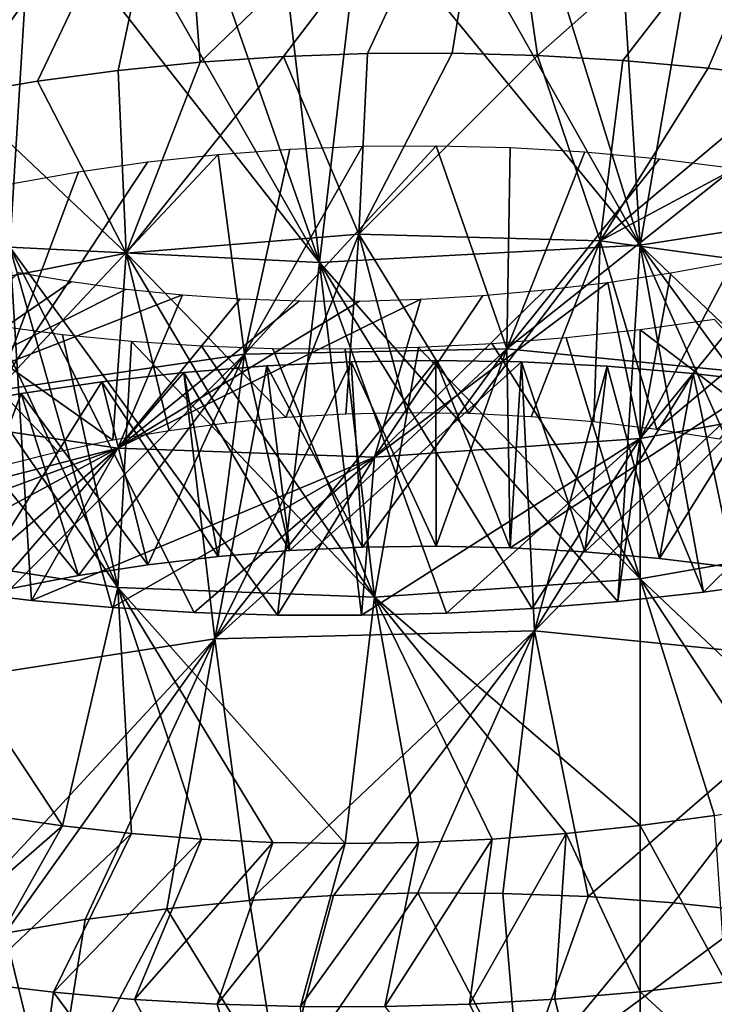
# Model space of a CAD drawing. Header units: millimetres. Extents: x -161 to 161, y -94 to 1149.
# Tile 788 of 1056: x 41.94 to 44.81, y 399.76 to 403.82. Entities that reach past the tile are written whole.
import ezdxf

# ---------------------------------------------------------------- set-up
doc = ezdxf.new("R2010")
doc.units = ezdxf.units.MM
doc.header["$LTSCALE"] = 81.481481
for name, color, linetype in [('65', 7, 'CONTINUOUS'), ('66', 7, 'CONTINUOUS'), ('67', 7, 'CONTINUOUS'), ('68', 7, 'CONTINUOUS'), ('69', 7, 'CONTINUOUS'), ('70', 7, 'CONTINUOUS'), ('80', 7, 'CONTINUOUS'), ('81', 7, 'CONTINUOUS')]:
    doc.layers.add(name, color=color, linetype=linetype)

msp = doc.modelspace()

# ---------------------------------------------------------------- linework, layer by layer
at = {"layer": '65', "color": 7, "linetype": 'CONTINUOUS', "true_color": 0xaaaaaa}
for points in [[(42.684, 403.6432, -22.8928), (43.0274, 403.6665, -22.9805), (42.3781, 402.8552, -21.7786), (42.684, 403.6432, -22.8928)], [(42.3781, 402.8552, -21.7786), (43.0274, 403.6665, -22.9805), (43.3386, 402.9334, -22.0807), (42.3781, 402.8552, -21.7786)], [(43.0274, 403.6665, -22.9805), (43.3744, 403.679, -23.0545), (43.3386, 402.9334, -22.0807), (43.0274, 403.6665, -22.9805)], [(43.7241, 403.6805, -23.1148), (44.0755, 403.6709, -23.1613), (43.3386, 402.9334, -22.0807), (43.7241, 403.6805, -23.1148)], [(43.3744, 403.679, -23.0545), (43.7241, 403.6805, -23.1148), (43.3386, 402.9334, -22.0807), (43.3744, 403.679, -23.0545)], [(43.3386, 402.9334, -22.0807), (44.0755, 403.6709, -23.1613), (44.3337, 402.9061, -22.2504), (43.3386, 402.9334, -22.0807)], [(44.0755, 403.6709, -23.1613), (44.4278, 403.6503, -23.1941), (44.3337, 402.9061, -22.2504), (44.0755, 403.6709, -23.1613)], [(42.3452, 403.6092, -22.7916), (42.684, 403.6432, -22.8928), (42.3781, 402.8552, -21.7786), (42.3452, 403.6092, -22.7916)], [(44.4278, 403.6503, -23.1941), (44.7803, 403.6186, -23.213), (44.3337, 402.9061, -22.2504), (44.4278, 403.6503, -23.1941)], [(44.7803, 403.6186, -23.213), (45.1322, 403.5757, -23.2182), (44.3337, 402.9061, -22.2504), (44.7803, 403.6186, -23.213)], [(42.012, 403.5647, -22.6772), (42.3452, 403.6092, -22.7916), (42.3781, 402.8552, -21.7786), (42.012, 403.5647, -22.6772)], [(45.1322, 403.5757, -23.2182), (45.4828, 403.5216, -23.2096), (44.3337, 402.9061, -22.2504), (45.1322, 403.5757, -23.2182)], [(41.6851, 403.5098, -22.5496), (42.012, 403.5647, -22.6772), (42.3781, 402.8552, -21.7786), (41.6851, 403.5098, -22.5496)], [(41.4809, 402.6773, -21.3501), (41.6851, 403.5098, -22.5496), (42.3781, 402.8552, -21.7786), (41.4809, 402.6773, -21.3501)], [(44.3337, 402.9061, -22.2504), (45.4828, 403.5216, -23.2096), (45.3339, 402.7704, -22.2857), (44.3337, 402.9061, -22.2504)], [(42.3781, 402.8552, -21.7786), (43.3386, 402.9334, -22.0807), (43.0365, 402.1769, -20.993), (42.3781, 402.8552, -21.7786)], [(43.0365, 402.1769, -20.993), (43.3386, 402.9334, -22.0807), (43.2846, 402.1911, -21.0785), (43.0365, 402.1769, -20.993)], [(43.2846, 402.1911, -21.0785), (43.3386, 402.9334, -22.0807), (43.5367, 402.1966, -21.153), (43.2846, 402.1911, -21.0785)], [(43.3386, 402.9334, -22.0807), (44.3337, 402.9061, -22.2504), (43.7918, 402.1932, -21.2164), (43.3386, 402.9334, -22.0807)], [(43.5367, 402.1966, -21.153), (43.3386, 402.9334, -22.0807), (43.7918, 402.1932, -21.2164), (43.5367, 402.1966, -21.153)], [(43.7918, 402.1932, -21.2164), (44.3337, 402.9061, -22.2504), (44.0493, 402.1808, -21.2684), (43.7918, 402.1932, -21.2164)], [(44.0493, 402.1808, -21.2684), (44.3337, 402.9061, -22.2504), (44.3083, 402.1592, -21.3092), (44.0493, 402.1808, -21.2684)], [(44.3083, 402.1592, -21.3092), (44.3337, 402.9061, -22.2504), (44.5679, 402.1285, -21.3385), (44.3083, 402.1592, -21.3092)], [(44.3337, 402.9061, -22.2504), (45.3339, 402.7704, -22.2857), (44.5679, 402.1285, -21.3385), (44.3337, 402.9061, -22.2504)], [(41.4809, 402.6773, -21.3501), (42.3781, 402.8552, -21.7786), (42.3233, 402.0836, -20.6724), (41.4809, 402.6773, -21.3501)], [(42.3233, 402.0836, -20.6724), (42.3781, 402.8552, -21.7786), (42.5551, 402.123, -20.7898), (42.3233, 402.0836, -20.6724)], [(42.5551, 402.123, -20.7898), (42.3781, 402.8552, -21.7786), (42.7931, 402.1541, -20.8967), (42.5551, 402.123, -20.7898)], [(42.7931, 402.1541, -20.8967), (42.3781, 402.8552, -21.7786), (43.0365, 402.1769, -20.993), (42.7931, 402.1541, -20.8967)], [(44.5679, 402.1285, -21.3385), (45.3339, 402.7704, -22.2857), (44.8275, 402.0885, -21.3564), (44.5679, 402.1285, -21.3385)], [(41.8808, 401.9814, -20.4076), (41.4809, 402.6773, -21.3501), (42.0983, 402.0363, -20.5449), (41.8808, 401.9814, -20.4076)], [(42.0983, 402.0363, -20.5449), (41.4809, 402.6773, -21.3501), (42.3233, 402.0836, -20.6724), (42.0983, 402.0363, -20.5449)], [(42.8875, 400.1843, -25.9211), (43.2332, 400.2061, -25.9995), (43.0148, 399.3868, -25.0175), (42.8875, 400.1843, -25.9211)], [(43.2332, 400.2061, -25.9995), (43.5819, 400.2161, -26.0649), (43.0148, 399.3868, -25.0175), (43.2332, 400.2061, -25.9995)], [(43.0148, 399.3868, -25.0175), (43.5819, 400.2161, -26.0649), (44.0018, 399.4083, -25.2306), (43.0148, 399.3868, -25.0175)], [(43.5819, 400.2161, -26.0649), (43.9325, 400.2144, -26.1172), (44.0018, 399.4083, -25.2306), (43.5819, 400.2161, -26.0649)], [(43.9325, 400.2144, -26.1172), (44.2845, 400.2008, -26.1566), (44.0018, 399.4083, -25.2306), (43.9325, 400.2144, -26.1172)], [(44.2845, 400.2008, -26.1566), (44.6371, 400.1753, -26.1828), (44.0018, 399.4083, -25.2306), (44.2845, 400.2008, -26.1566)], [(42.5457, 400.1509, -25.8299), (42.8875, 400.1843, -25.9211), (43.0148, 399.3868, -25.0175), (42.5457, 400.1509, -25.8299)], [(44.6371, 400.1753, -26.1828), (44.9894, 400.1377, -26.196), (44.0018, 399.4083, -25.2306), (44.6371, 400.1753, -26.1828)], [(42.2089, 400.1061, -25.7259), (42.5457, 400.1509, -25.8299), (42.0723, 399.2534, -24.6803), (42.2089, 400.1061, -25.7259)], [(42.0723, 399.2534, -24.6803), (42.5457, 400.1509, -25.8299), (43.0148, 399.3868, -25.0175), (42.0723, 399.2534, -24.6803)], [(44.0018, 399.4083, -25.2306), (44.9894, 400.1377, -26.196), (45.0035, 399.314, -25.3167), (44.0018, 399.4083, -25.2306)], [(41.8781, 400.0499, -25.6093), (42.2089, 400.1061, -25.7259), (42.0723, 399.2534, -24.6803), (41.8781, 400.0499, -25.6093)], [(41.5541, 399.9826, -25.4803), (41.8781, 400.0499, -25.6093), (42.0723, 399.2534, -24.6803), (41.5541, 399.9826, -25.4803)], [(41.2021, 399.0155, -24.2259), (41.5541, 399.9826, -25.4803), (42.0723, 399.2534, -24.6803), (41.2021, 399.0155, -24.2259)]]:
    msp.add_3dface(points, dxfattribs=at)
at = {"layer": '66', "color": 7, "linetype": 'CONTINUOUS', "true_color": 0xaaaaaa}
for points in [[(42.9589, 402.391, -24.0097), (43.3538, 401.6424, -23.1464), (43.3061, 402.4074, -24.0863), (42.9589, 402.391, -24.0097)], [(43.3061, 402.4074, -24.0863), (43.657, 401.6464, -23.2121), (43.6565, 402.4126, -24.1495), (43.3061, 402.4074, -24.0863)], [(43.3538, 401.6424, -23.1464), (43.657, 401.6464, -23.2121), (43.3061, 402.4074, -24.0863), (43.3538, 401.6424, -23.1464)], [(43.657, 401.6464, -23.2121), (43.9629, 401.6402, -23.2655), (43.6565, 402.4126, -24.1495), (43.657, 401.6464, -23.2121)], [(43.6565, 402.4126, -24.1495), (43.9629, 401.6402, -23.2655), (44.0093, 402.4064, -24.1992), (43.6565, 402.4126, -24.1495)], [(43.9629, 401.6402, -23.2655), (44.2704, 401.6234, -23.3065), (44.0093, 402.4064, -24.1992), (43.9629, 401.6402, -23.2655)], [(44.0093, 402.4064, -24.1992), (44.2704, 401.6234, -23.3065), (44.3635, 402.3886, -24.2352), (44.0093, 402.4064, -24.1992)], [(42.2772, 402.325, -23.8166), (42.758, 401.6039, -22.9786), (42.6157, 402.3635, -23.9198), (42.2772, 402.325, -23.8166)], [(42.6157, 402.3635, -23.9198), (43.0538, 401.6282, -23.0685), (42.9589, 402.391, -24.0097), (42.6157, 402.3635, -23.9198)], [(42.758, 401.6039, -22.9786), (43.0538, 401.6282, -23.0685), (42.6157, 402.3635, -23.9198), (42.758, 401.6039, -22.9786)], [(43.0538, 401.6282, -23.0685), (43.3538, 401.6424, -23.1464), (42.9589, 402.391, -24.0097), (43.0538, 401.6282, -23.0685)], [(44.2704, 401.6234, -23.3065), (44.5786, 401.5961, -23.3349), (44.3635, 402.3886, -24.2352), (44.2704, 401.6234, -23.3065)], [(44.3635, 402.3886, -24.2352), (44.5786, 401.5961, -23.3349), (44.7182, 402.3591, -24.2574), (44.3635, 402.3886, -24.2352)], [(44.5786, 401.5961, -23.3349), (44.8864, 401.5581, -23.3507), (44.7182, 402.3591, -24.2574), (44.5786, 401.5961, -23.3349)], [(44.7182, 402.3591, -24.2574), (44.8864, 401.5581, -23.3507), (45.0722, 402.318, -24.2657), (44.7182, 402.3591, -24.2574)], [(41.9442, 402.2757, -23.7003), (42.4669, 401.5697, -22.8766), (42.2772, 402.325, -23.8166), (41.9442, 402.2757, -23.7003)], [(42.4669, 401.5697, -22.8766), (42.758, 401.6039, -22.9786), (42.2772, 402.325, -23.8166), (42.4669, 401.5697, -22.8766)], [(41.6178, 402.2156, -23.571), (42.1815, 401.5256, -22.7628), (41.9442, 402.2757, -23.7003), (41.6178, 402.2156, -23.571)], [(42.1815, 401.5256, -22.7628), (42.4669, 401.5697, -22.8766), (41.9442, 402.2757, -23.7003), (42.1815, 401.5256, -22.7628)], [(41.9025, 401.472, -22.6372), (42.1815, 401.5256, -22.7628), (41.6178, 402.2156, -23.571), (41.9025, 401.472, -22.6372)], [(42.1157, 400.4923, -10.1992), (41.8389, 400.5325, -10.3346), (41.4278, 399.8947, -9.3939), (42.1157, 400.4923, -10.1992)], [(41.7493, 399.8456, -9.2485), (42.1157, 400.4923, -10.1992), (41.4278, 399.8947, -9.3939), (41.7493, 399.8456, -9.2485)], [(42.3995, 400.4608, -10.0758), (42.1157, 400.4923, -10.1992), (41.7493, 399.8456, -9.2485), (42.3995, 400.4608, -10.0758)], [(44.5, 400.494, -9.5724), (44.1939, 400.4617, -9.6048), (44.5, 399.8086, -8.5874), (44.5, 400.494, -9.5724)], [(42.0781, 399.8062, -9.1165), (42.3995, 400.4608, -10.0758), (41.7493, 399.8456, -9.2485), (42.0781, 399.8062, -9.1165)], [(42.6893, 400.4382, -9.965), (42.3995, 400.4608, -10.0758), (42.0781, 399.8062, -9.1165), (42.6893, 400.4382, -9.965)], [(44.1939, 400.4617, -9.6048), (43.8884, 400.4386, -9.6506), (43.7955, 399.7575, -8.6666), (44.1939, 400.4617, -9.6048)], [(44.1474, 399.7779, -8.6196), (44.1939, 400.4617, -9.6048), (43.7955, 399.7575, -8.6666), (44.1474, 399.7779, -8.6196)], [(44.5, 399.8086, -8.5874), (44.1939, 400.4617, -9.6048), (44.1474, 399.7779, -8.6196), (44.5, 399.8086, -8.5874)], [(42.413, 399.7765, -8.9983), (42.6893, 400.4382, -9.965), (42.0781, 399.8062, -9.1165), (42.413, 399.7765, -8.9983)], [(42.984, 400.4247, -9.867), (42.6893, 400.4382, -9.965), (42.413, 399.7765, -8.9983), (42.984, 400.4247, -9.867)], [(42.7532, 399.7568, -8.894), (42.984, 400.4247, -9.867), (42.413, 399.7765, -8.9983), (42.7532, 399.7568, -8.894)], [(43.2826, 400.4202, -9.7818), (42.984, 400.4247, -9.867), (42.7532, 399.7568, -8.894), (43.2826, 400.4202, -9.7818)], [(43.0976, 399.747, -8.8039), (43.2826, 400.4202, -9.7818), (42.7532, 399.7568, -8.894), (43.0976, 399.747, -8.8039)], [(43.5844, 400.4248, -9.7096), (43.2826, 400.4202, -9.7818), (43.0976, 399.747, -8.8039), (43.5844, 400.4248, -9.7096)], [(43.4453, 399.7472, -8.7281), (43.5844, 400.4248, -9.7096), (43.0976, 399.747, -8.8039), (43.4453, 399.7472, -8.7281)], [(43.8884, 400.4386, -9.6506), (43.5844, 400.4248, -9.7096), (43.4453, 399.7472, -8.7281), (43.8884, 400.4386, -9.6506)], [(43.7955, 399.7575, -8.6666), (43.8884, 400.4386, -9.6506), (43.4453, 399.7472, -8.7281), (43.7955, 399.7575, -8.6666)]]:
    msp.add_3dface(points, dxfattribs=at)
at = {"layer": '67', "color": 7, "linetype": 'CONTINUOUS', "true_color": 0xaaaaaa}
for points in [[(42.684, 403.6432, -22.8928), (42.5953, 404.787, -21.9618), (43.9091, 404.8232, -22.2362), (42.684, 403.6432, -22.8928)], [(43.0274, 403.6665, -22.9805), (42.684, 403.6432, -22.8928), (43.9091, 404.8232, -22.2362), (43.0274, 403.6665, -22.9805)], [(43.3744, 403.679, -23.0545), (43.0274, 403.6665, -22.9805), (43.9091, 404.8232, -22.2362), (43.3744, 403.679, -23.0545)], [(43.7241, 403.6805, -23.1148), (43.3744, 403.679, -23.0545), (43.9091, 404.8232, -22.2362), (43.7241, 403.6805, -23.1148)], [(44.0755, 403.6709, -23.1613), (43.7241, 403.6805, -23.1148), (43.9091, 404.8232, -22.2362), (44.0755, 403.6709, -23.1613)], [(44.0755, 403.6709, -23.1613), (43.9091, 404.8232, -22.2362), (45.2443, 404.7044, -22.3095), (44.0755, 403.6709, -23.1613)], [(41.3654, 403.4448, -22.4092), (41.3508, 404.6027, -21.4929), (42.5953, 404.787, -21.9618), (41.3654, 403.4448, -22.4092)], [(41.6851, 403.5098, -22.5496), (41.3654, 403.4448, -22.4092), (42.5953, 404.787, -21.9618), (41.6851, 403.5098, -22.5496)], [(42.012, 403.5647, -22.6772), (41.6851, 403.5098, -22.5496), (42.5953, 404.787, -21.9618), (42.012, 403.5647, -22.6772)], [(42.3452, 403.6092, -22.7916), (42.012, 403.5647, -22.6772), (42.5953, 404.787, -21.9618), (42.3452, 403.6092, -22.7916)], [(42.684, 403.6432, -22.8928), (42.3452, 403.6092, -22.7916), (42.5953, 404.787, -21.9618), (42.684, 403.6432, -22.8928)], [(44.4278, 403.6503, -23.1941), (44.0755, 403.6709, -23.1613), (45.2443, 404.7044, -22.3095), (44.4278, 403.6503, -23.1941)], [(44.7803, 403.6186, -23.213), (44.4278, 403.6503, -23.1941), (45.2443, 404.7044, -22.3095), (44.7803, 403.6186, -23.213)], [(45.1322, 403.5757, -23.2182), (44.7803, 403.6186, -23.213), (45.2443, 404.7044, -22.3095), (45.1322, 403.5757, -23.2182)], [(43.3061, 402.4074, -24.0863), (43.6565, 402.4126, -24.1495), (42.744, 401.2637, -24.9087), (43.3061, 402.4074, -24.0863)], [(43.6565, 402.4126, -24.1495), (44.0093, 402.4064, -24.1992), (42.744, 401.2637, -24.9087), (43.6565, 402.4126, -24.1495)], [(42.9589, 402.391, -24.0097), (43.3061, 402.4074, -24.0863), (42.744, 401.2637, -24.9087), (42.9589, 402.391, -24.0097)], [(42.744, 401.2637, -24.9087), (44.0093, 402.4064, -24.1992), (44.0628, 401.298, -25.1586), (42.744, 401.2637, -24.9087)], [(44.0093, 402.4064, -24.1992), (44.3635, 402.3886, -24.2352), (44.0628, 401.298, -25.1586), (44.0093, 402.4064, -24.1992)], [(42.2772, 402.325, -23.8166), (42.6157, 402.3635, -23.9198), (41.4892, 401.0685, -24.4731), (42.2772, 402.325, -23.8166)], [(41.4892, 401.0685, -24.4731), (42.6157, 402.3635, -23.9198), (42.744, 401.2637, -24.9087), (41.4892, 401.0685, -24.4731)], [(42.6157, 402.3635, -23.9198), (42.9589, 402.391, -24.0097), (42.744, 401.2637, -24.9087), (42.6157, 402.3635, -23.9198)], [(44.3635, 402.3886, -24.2352), (44.7182, 402.3591, -24.2574), (44.0628, 401.298, -25.1586), (44.3635, 402.3886, -24.2352)], [(44.7182, 402.3591, -24.2574), (45.0722, 402.318, -24.2657), (44.0628, 401.298, -25.1586), (44.7182, 402.3591, -24.2574)], [(41.9442, 402.2757, -23.7003), (42.2772, 402.325, -23.8166), (41.4892, 401.0685, -24.4731), (41.9442, 402.2757, -23.7003)], [(44.0628, 401.298, -25.1586), (45.0722, 402.318, -24.2657), (45.3974, 401.1646, -25.217), (44.0628, 401.298, -25.1586)], [(41.6178, 402.2156, -23.571), (41.9442, 402.2757, -23.7003), (41.4892, 401.0685, -24.4731), (41.6178, 402.2156, -23.571)], [(42.8875, 400.1843, -25.9211), (42.744, 401.2637, -24.9087), (44.0628, 401.298, -25.1586), (42.8875, 400.1843, -25.9211)], [(43.2332, 400.2061, -25.9995), (42.8875, 400.1843, -25.9211), (44.0628, 401.298, -25.1586), (43.2332, 400.2061, -25.9995)], [(43.5819, 400.2161, -26.0649), (43.2332, 400.2061, -25.9995), (44.0628, 401.298, -25.1586), (43.5819, 400.2161, -26.0649)], [(43.9325, 400.2144, -26.1172), (43.5819, 400.2161, -26.0649), (44.0628, 401.298, -25.1586), (43.9325, 400.2144, -26.1172)], [(44.2845, 400.2008, -26.1566), (43.9325, 400.2144, -26.1172), (44.0628, 401.298, -25.1586), (44.2845, 400.2008, -26.1566)], [(44.2845, 400.2008, -26.1566), (44.0628, 401.298, -25.1586), (45.3974, 401.1646, -25.217), (44.2845, 400.2008, -26.1566)], [(41.5541, 399.9826, -25.4803), (41.4892, 401.0685, -24.4731), (42.744, 401.2637, -24.9087), (41.5541, 399.9826, -25.4803)], [(41.8781, 400.0499, -25.6093), (41.5541, 399.9826, -25.4803), (42.744, 401.2637, -24.9087), (41.8781, 400.0499, -25.6093)], [(42.2089, 400.1061, -25.7259), (41.8781, 400.0499, -25.6093), (42.744, 401.2637, -24.9087), (42.2089, 400.1061, -25.7259)], [(42.5457, 400.1509, -25.8299), (42.2089, 400.1061, -25.7259), (42.744, 401.2637, -24.9087), (42.5457, 400.1509, -25.8299)], [(42.8875, 400.1843, -25.9211), (42.5457, 400.1509, -25.8299), (42.744, 401.2637, -24.9087), (42.8875, 400.1843, -25.9211)], [(44.6371, 400.1753, -26.1828), (44.2845, 400.2008, -26.1566), (45.3974, 401.1646, -25.217), (44.6371, 400.1753, -26.1828)], [(44.9894, 400.1377, -26.196), (44.6371, 400.1753, -26.1828), (45.3974, 401.1646, -25.217), (44.9894, 400.1377, -26.196)], [(42.0781, 399.8062, -9.1165), (41.7493, 399.8456, -9.2485), (41.8897, 398.4213, -10.1977), (42.0781, 399.8062, -9.1165)], [(43.1707, 398.332, -9.796), (42.0781, 399.8062, -9.1165), (41.8897, 398.4213, -10.1977), (43.1707, 398.332, -9.796)], [(42.413, 399.7765, -8.9983), (42.0781, 399.8062, -9.1165), (43.1707, 398.332, -9.796), (42.413, 399.7765, -8.9983)], [(44.5, 399.8086, -8.5874), (44.1474, 399.7779, -8.6196), (44.5, 398.3904, -9.5954), (44.5, 399.8086, -8.5874)], [(42.7532, 399.7568, -8.894), (42.413, 399.7765, -8.9983), (43.1707, 398.332, -9.796), (42.7532, 399.7568, -8.894)], [(43.0976, 399.747, -8.8039), (42.7532, 399.7568, -8.894), (43.1707, 398.332, -9.796), (43.0976, 399.747, -8.8039)], [(43.7955, 399.7575, -8.6666), (43.4453, 399.7472, -8.7281), (44.5, 398.3904, -9.5954), (43.7955, 399.7575, -8.6666)], [(44.1474, 399.7779, -8.6196), (43.7955, 399.7575, -8.6666), (44.5, 398.3904, -9.5954), (44.1474, 399.7779, -8.6196)]]:
    msp.add_3dface(points, dxfattribs=at)
at = {"layer": '68', "color": 7, "linetype": 'CONTINUOUS', "true_color": 0xaaaaaa}
for points in [[(45.5976, 402.2844, -8.4858), (44.5, 402.0909, -8.4876), (45.1411, 402.877, -9.4605), (45.5976, 402.2844, -8.4858)], [(45.1411, 402.877, -9.4605), (44.5, 402.0909, -8.4876), (44.8839, 402.8215, -9.4625), (45.1411, 402.877, -9.4605)], [(44.8839, 402.8215, -9.4625), (44.5, 402.0909, -8.4876), (44.6254, 402.774, -9.4766), (44.8839, 402.8215, -9.4625)], [(42.1519, 402.738, -10.2734), (41.3645, 402.1986, -9.5229), (41.9331, 402.7761, -10.4145), (42.1519, 402.738, -10.2734)], [(44.6254, 402.774, -9.4766), (44.5, 402.0909, -8.4876), (44.3663, 402.7347, -9.503), (44.6254, 402.774, -9.4766)], [(42.3781, 402.7069, -10.1426), (41.3645, 402.1986, -9.5229), (42.1519, 402.738, -10.2734), (42.3781, 402.7069, -10.1426)], [(44.5, 402.0909, -8.4876), (43.4024, 402.0138, -8.6651), (44.3663, 402.7347, -9.503), (44.5, 402.0909, -8.4876)], [(44.3663, 402.7347, -9.503), (43.4024, 402.0138, -8.6651), (44.1073, 402.7034, -9.5417), (44.3663, 402.7347, -9.503)], [(42.6107, 402.6832, -10.0226), (41.3645, 402.1986, -9.5229), (42.3781, 402.7069, -10.1426), (42.6107, 402.6832, -10.0226)], [(42.3444, 402.0512, -9.0131), (41.3645, 402.1986, -9.5229), (42.6107, 402.6832, -10.0226), (42.3444, 402.0512, -9.0131)], [(42.8492, 402.6671, -9.9138), (42.3444, 402.0512, -9.0131), (42.6107, 402.6832, -10.0226), (42.8492, 402.6671, -9.9138)], [(44.1073, 402.7034, -9.5417), (43.4024, 402.0138, -8.6651), (43.8495, 402.6802, -9.5926), (44.1073, 402.7034, -9.5417)], [(43.8495, 402.6802, -9.5926), (43.4024, 402.0138, -8.6651), (43.5939, 402.6651, -9.6554), (43.8495, 402.6802, -9.5926)], [(43.093, 402.6586, -9.8162), (42.3444, 402.0512, -9.0131), (42.8492, 402.6671, -9.9138), (43.093, 402.6586, -9.8162)], [(43.4024, 402.0138, -8.6651), (42.3444, 402.0512, -9.0131), (43.5939, 402.6651, -9.6554), (43.4024, 402.0138, -8.6651)], [(43.5939, 402.6651, -9.6554), (42.3444, 402.0512, -9.0131), (43.3414, 402.6579, -9.73), (43.5939, 402.6651, -9.6554)], [(43.3414, 402.6579, -9.73), (42.3444, 402.0512, -9.0131), (43.093, 402.6586, -9.8162), (43.3414, 402.6579, -9.73)], [(45.5976, 402.2844, -8.4858), (44.7607, 401.4574, -7.4738), (44.5, 402.0909, -8.4876), (45.5976, 402.2844, -8.4858)], [(45.1138, 401.5062, -7.4682), (44.7607, 401.4574, -7.4738), (45.5976, 402.2844, -8.4858), (45.1138, 401.5062, -7.4682)], [(42.3444, 402.0512, -9.0131), (40.7279, 401.6332, -8.6773), (41.3645, 402.1986, -9.5229), (42.3444, 402.0512, -9.0131)], [(43.7005, 401.3708, -7.5807), (43.3499, 401.3618, -7.6461), (44.5, 402.0909, -8.4876), (43.7005, 401.3708, -7.5807)], [(44.5, 402.0909, -8.4876), (43.3499, 401.3618, -7.6461), (43.4024, 402.0138, -8.6651), (44.5, 402.0909, -8.4876)], [(44.0531, 401.3897, -7.5301), (43.7005, 401.3708, -7.5807), (44.5, 402.0909, -8.4876), (44.0531, 401.3897, -7.5301)], [(44.4068, 401.4186, -7.4944), (44.0531, 401.3897, -7.5301), (44.5, 402.0909, -8.4876), (44.4068, 401.4186, -7.4944)], [(44.7607, 401.4574, -7.4738), (44.4068, 401.4186, -7.4944), (44.5, 402.0909, -8.4876), (44.7607, 401.4574, -7.4738)], [(41.0304, 401.5671, -8.5012), (40.7279, 401.6332, -8.6773), (42.3444, 402.0512, -9.0131), (41.0304, 401.5671, -8.5012)], [(41.3417, 401.5098, -8.3379), (41.0304, 401.5671, -8.5012), (42.3444, 402.0512, -9.0131), (41.3417, 401.5098, -8.3379)], [(41.661, 401.4615, -8.1878), (41.3417, 401.5098, -8.3379), (42.3444, 402.0512, -9.0131), (41.661, 401.4615, -8.1878)], [(41.9875, 401.4225, -8.0514), (41.661, 401.4615, -8.1878), (42.3444, 402.0512, -9.0131), (41.9875, 401.4225, -8.0514)], [(43.4024, 402.0138, -8.6651), (41.9875, 401.4225, -8.0514), (42.3444, 402.0512, -9.0131), (43.4024, 402.0138, -8.6651)], [(42.3204, 401.393, -7.9288), (41.9875, 401.4225, -8.0514), (43.4024, 402.0138, -8.6651), (42.3204, 401.393, -7.9288)], [(42.659, 401.3729, -7.8203), (42.3204, 401.393, -7.9288), (43.4024, 402.0138, -8.6651), (42.659, 401.3729, -7.8203)], [(43.0024, 401.3625, -7.726), (42.659, 401.3729, -7.8203), (43.4024, 402.0138, -8.6651), (43.0024, 401.3625, -7.726)], [(43.3499, 401.3618, -7.6461), (43.0024, 401.3625, -7.726), (43.4024, 402.0138, -8.6651), (43.3499, 401.3618, -7.6461)]]:
    msp.add_3dface(points, dxfattribs=at)
at = {"layer": '69', "color": 7, "linetype": 'CONTINUOUS', "true_color": 0xaaaaaa}
for points in [[(44.8061, 400.5357, -9.5533), (44.5, 400.494, -9.5724), (44.8526, 399.8495, -8.5698), (44.8061, 400.5357, -9.5533)], [(44.5, 400.494, -9.5724), (44.5, 399.8086, -8.5874), (44.8526, 399.8495, -8.5698), (44.5, 400.494, -9.5724)]]:
    msp.add_3dface(points, dxfattribs=at)
at = {"layer": '70', "color": 7, "linetype": 'CONTINUOUS', "true_color": 0xaaaaaa}
for points in [[(45.1138, 404.4451, -5.607), (44.7607, 404.3961, -5.6106), (45.8247, 403.0946, -6.5598), (45.1138, 404.4451, -5.607)], [(44.7607, 404.3961, -5.6106), (44.4068, 404.3565, -5.6296), (44.5, 402.8876, -6.5406), (44.7607, 404.3961, -5.6106)], [(45.8247, 403.0946, -6.5598), (44.7607, 404.3961, -5.6106), (44.5, 402.8876, -6.5406), (45.8247, 403.0946, -6.5598)], [(41.9875, 404.3382, -6.1863), (41.661, 404.3717, -6.3242), (41.8984, 402.8799, -7.14), (41.9875, 404.3382, -6.1863)], [(44.4068, 404.3565, -5.6296), (44.0531, 404.3262, -5.6641), (44.5, 402.8876, -6.5406), (44.4068, 404.3565, -5.6296)], [(43.1754, 402.8168, -6.7361), (41.9875, 404.3382, -6.1863), (41.8984, 402.8799, -7.14), (43.1754, 402.8168, -6.7361)], [(42.3204, 404.3135, -6.0627), (41.9875, 404.3382, -6.1863), (43.1754, 402.8168, -6.7361), (42.3204, 404.3135, -6.0627)], [(42.659, 404.2979, -5.9535), (42.3204, 404.3135, -6.0627), (43.1754, 402.8168, -6.7361), (42.659, 404.2979, -5.9535)], [(43.7005, 404.3053, -5.7139), (43.3499, 404.2937, -5.7789), (44.5, 402.8876, -6.5406), (43.7005, 404.3053, -5.7139)], [(44.0531, 404.3262, -5.6641), (43.7005, 404.3053, -5.7139), (44.5, 402.8876, -6.5406), (44.0531, 404.3262, -5.6641)], [(43.0024, 404.2912, -5.8588), (42.659, 404.2979, -5.9535), (43.1754, 402.8168, -6.7361), (43.0024, 404.2912, -5.8588)], [(43.3499, 404.2937, -5.7789), (43.0024, 404.2912, -5.8588), (43.1754, 402.8168, -6.7361), (43.3499, 404.2937, -5.7789)], [(44.5, 402.8876, -6.5406), (43.3499, 404.2937, -5.7789), (43.1754, 402.8168, -6.7361), (44.5, 402.8876, -6.5406)], [(45.8146, 401.6331, -7.5016), (45.8247, 403.0946, -6.5598), (44.5, 402.8876, -6.5406), (45.8146, 401.6331, -7.5016)], [(44.4068, 401.4186, -7.4944), (44.5, 402.8876, -6.5406), (43.1754, 402.8168, -6.7361), (44.4068, 401.4186, -7.4944)], [(44.4068, 401.4186, -7.4944), (44.7607, 401.4574, -7.4738), (44.5, 402.8876, -6.5406), (44.4068, 401.4186, -7.4944)], [(44.7607, 401.4574, -7.4738), (45.1138, 401.5062, -7.4682), (44.5, 402.8876, -6.5406), (44.7607, 401.4574, -7.4738)], [(45.1138, 401.5062, -7.4682), (45.4653, 401.5648, -7.4775), (44.5, 402.8876, -6.5406), (45.1138, 401.5062, -7.4682)], [(45.4653, 401.5648, -7.4775), (45.8146, 401.6331, -7.5016), (44.5, 402.8876, -6.5406), (45.4653, 401.5648, -7.4775)], [(41.661, 401.4615, -8.1878), (41.9875, 401.4225, -8.0514), (41.8984, 402.8799, -7.14), (41.661, 401.4615, -8.1878)], [(41.9875, 401.4225, -8.0514), (42.3204, 401.393, -7.9288), (41.8984, 402.8799, -7.14), (41.9875, 401.4225, -8.0514)], [(42.3204, 401.393, -7.9288), (42.659, 401.3729, -7.8203), (41.8984, 402.8799, -7.14), (42.3204, 401.393, -7.9288)], [(42.659, 401.3729, -7.8203), (43.0024, 401.3625, -7.726), (41.8984, 402.8799, -7.14), (42.659, 401.3729, -7.8203)], [(43.0024, 401.3625, -7.726), (43.1754, 402.8168, -6.7361), (41.8984, 402.8799, -7.14), (43.0024, 401.3625, -7.726)], [(43.0024, 401.3625, -7.726), (43.3499, 401.3618, -7.6461), (43.1754, 402.8168, -6.7361), (43.0024, 401.3625, -7.726)], [(43.3499, 401.3618, -7.6461), (43.7005, 401.3708, -7.5807), (43.1754, 402.8168, -6.7361), (43.3499, 401.3618, -7.6461)], [(43.7005, 401.3708, -7.5807), (44.0531, 401.3897, -7.5301), (43.1754, 402.8168, -6.7361), (43.7005, 401.3708, -7.5807)], [(44.0531, 401.3897, -7.5301), (44.4068, 401.4186, -7.4944), (43.1754, 402.8168, -6.7361), (44.0531, 401.3897, -7.5301)], [(44.8526, 399.8495, -8.5698), (44.5, 399.8086, -8.5874), (45.8247, 398.5982, -9.6016), (44.8526, 399.8495, -8.5698)], [(44.5, 399.8086, -8.5874), (44.5, 398.3904, -9.5954), (45.8247, 398.5982, -9.6016), (44.5, 399.8086, -8.5874)]]:
    msp.add_3dface(points, dxfattribs=at)
at = {"layer": '80', "color": 7, "linetype": 'CONTINUOUS', "true_color": 0xaaaaaa}
for points in [[(43.3538, 403.2965, -21.7942), (43.657, 403.2986, -21.8599), (42.866, 402.4381, -22.3305), (43.3538, 403.2965, -21.7942)], [(42.866, 402.4381, -22.3305), (43.657, 403.2986, -21.8599), (43.9488, 402.4612, -22.5812), (42.866, 402.4381, -22.3305)], [(43.0538, 403.2845, -21.7159), (43.3538, 403.2965, -21.7942), (42.866, 402.4381, -22.3305), (43.0538, 403.2845, -21.7159)], [(43.657, 403.2986, -21.8599), (43.9629, 403.2908, -21.9132), (43.9488, 402.4612, -22.5812), (43.657, 403.2986, -21.8599)], [(43.9629, 403.2908, -21.9132), (44.2704, 403.2729, -21.9536), (43.9488, 402.4612, -22.5812), (43.9629, 403.2908, -21.9132)], [(42.4669, 403.2316, -21.5224), (42.758, 403.2628, -21.6253), (41.8424, 402.2889, -21.9236), (42.4669, 403.2316, -21.5224)], [(41.8424, 402.2889, -21.9236), (42.758, 403.2628, -21.6253), (42.866, 402.4381, -22.3305), (41.8424, 402.2889, -21.9236)], [(42.758, 403.2628, -21.6253), (43.0538, 403.2845, -21.7159), (42.866, 402.4381, -22.3305), (42.758, 403.2628, -21.6253)], [(44.2704, 403.2729, -21.9536), (44.5786, 403.2448, -21.9813), (43.9488, 402.4612, -22.5812), (44.2704, 403.2729, -21.9536)], [(42.1815, 403.1908, -21.4074), (42.4669, 403.2316, -21.5224), (41.8424, 402.2889, -21.9236), (42.1815, 403.1908, -21.4074)], [(44.5786, 403.2448, -21.9813), (44.8864, 403.2063, -21.996), (43.9488, 402.4612, -22.5812), (44.5786, 403.2448, -21.9813)], [(43.9488, 402.4612, -22.5812), (44.8864, 403.2063, -21.996), (45.0513, 402.3525, -22.6704), (43.9488, 402.4612, -22.5812)], [(41.9025, 403.1408, -21.2803), (42.1815, 403.1908, -21.4074), (41.8424, 402.2889, -21.9236), (41.9025, 403.1408, -21.2803)], [(42.3443, 401.476, -9.401), (41.5698, 402.5997, -9.1042), (41.3645, 401.6276, -9.9096), (42.3443, 401.476, -9.401)], [(41.8389, 402.5553, -8.9557), (41.5698, 402.5997, -9.1042), (42.3443, 401.476, -9.401), (41.8389, 402.5553, -8.9557)], [(42.1157, 402.519, -8.8192), (41.8389, 402.5553, -8.9557), (42.3443, 401.476, -9.401), (42.1157, 402.519, -8.8192)], [(42.3995, 402.4911, -8.6951), (42.1157, 402.519, -8.8192), (42.3443, 401.476, -9.401), (42.3995, 402.4911, -8.6951)], [(44.5, 402.5388, -8.1927), (44.1939, 402.5055, -8.2242), (44.5, 401.5114, -8.8752), (44.5, 402.5388, -8.1927)], [(43.4024, 401.4358, -9.0533), (42.3995, 402.4911, -8.6951), (42.3443, 401.476, -9.401), (43.4024, 401.4358, -9.0533)], [(42.6893, 402.4717, -8.5836), (42.3995, 402.4911, -8.6951), (43.4024, 401.4358, -9.0533), (42.6893, 402.4717, -8.5836)], [(43.8884, 402.4812, -8.2694), (43.5844, 402.4657, -8.328), (44.5, 401.5114, -8.8752), (43.8884, 402.4812, -8.2694)], [(44.1939, 402.5055, -8.2242), (43.8884, 402.4812, -8.2694), (44.5, 401.5114, -8.8752), (44.1939, 402.5055, -8.2242)], [(41.9025, 401.472, -22.6372), (41.8424, 402.2889, -21.9236), (42.866, 402.4381, -22.3305), (41.9025, 401.472, -22.6372)], [(42.1815, 401.5256, -22.7628), (41.9025, 401.472, -22.6372), (42.866, 402.4381, -22.3305), (42.1815, 401.5256, -22.7628)], [(42.4669, 401.5697, -22.8766), (42.1815, 401.5256, -22.7628), (42.866, 402.4381, -22.3305), (42.4669, 401.5697, -22.8766)], [(42.758, 401.6039, -22.9786), (42.4669, 401.5697, -22.8766), (42.866, 402.4381, -22.3305), (42.758, 401.6039, -22.9786)], [(42.984, 402.461, -8.4852), (42.6893, 402.4717, -8.5836), (43.4024, 401.4358, -9.0533), (42.984, 402.461, -8.4852)], [(43.0538, 401.6282, -23.0685), (42.758, 401.6039, -22.9786), (42.866, 402.4381, -22.3305), (43.0538, 401.6282, -23.0685)], [(43.0538, 401.6282, -23.0685), (42.866, 402.4381, -22.3305), (43.9488, 402.4612, -22.5812), (43.0538, 401.6282, -23.0685)], [(43.2826, 402.459, -8.4), (42.984, 402.461, -8.4852), (43.4024, 401.4358, -9.0533), (43.2826, 402.459, -8.4)], [(43.3538, 401.6424, -23.1464), (43.0538, 401.6282, -23.0685), (43.9488, 402.4612, -22.5812), (43.3538, 401.6424, -23.1464)], [(43.5844, 402.4657, -8.328), (43.2826, 402.459, -8.4), (43.4024, 401.4358, -9.0533), (43.5844, 402.4657, -8.328)], [(43.657, 401.6464, -23.2121), (43.3538, 401.6424, -23.1464), (43.9488, 402.4612, -22.5812), (43.657, 401.6464, -23.2121)], [(44.5, 401.5114, -8.8752), (43.5844, 402.4657, -8.328), (43.4024, 401.4358, -9.0533), (44.5, 401.5114, -8.8752)], [(43.9629, 401.6402, -23.2655), (43.657, 401.6464, -23.2121), (43.9488, 402.4612, -22.5812), (43.9629, 401.6402, -23.2655)], [(43.9629, 401.6402, -23.2655), (43.9488, 402.4612, -22.5812), (45.0513, 402.3525, -22.6704), (43.9629, 401.6402, -23.2655)], [(44.2704, 401.6234, -23.3065), (43.9629, 401.6402, -23.2655), (45.0513, 402.3525, -22.6704), (44.2704, 401.6234, -23.3065)], [(44.5786, 401.5961, -23.3349), (44.2704, 401.6234, -23.3065), (45.0513, 402.3525, -22.6704), (44.5786, 401.5961, -23.3349)], [(44.8864, 401.5581, -23.3507), (44.5786, 401.5961, -23.3349), (45.0513, 402.3525, -22.6704), (44.8864, 401.5581, -23.3507)], [(41.8389, 400.5325, -10.3346), (42.1157, 400.4923, -10.1992), (41.3645, 401.6276, -9.9096), (41.8389, 400.5325, -10.3346)], [(42.1157, 400.4923, -10.1992), (42.3443, 401.476, -9.401), (41.3645, 401.6276, -9.9096), (42.1157, 400.4923, -10.1992)], [(44.5, 400.494, -9.5724), (44.5, 401.5114, -8.8752), (43.4024, 401.4358, -9.0533), (44.5, 400.494, -9.5724)], [(42.1157, 400.4923, -10.1992), (42.3995, 400.4608, -10.0758), (42.3443, 401.476, -9.401), (42.1157, 400.4923, -10.1992)], [(42.3995, 400.4608, -10.0758), (42.6893, 400.4382, -9.965), (42.3443, 401.476, -9.401), (42.3995, 400.4608, -10.0758)], [(42.6893, 400.4382, -9.965), (42.984, 400.4247, -9.867), (42.3443, 401.476, -9.401), (42.6893, 400.4382, -9.965)], [(42.984, 400.4247, -9.867), (43.2826, 400.4202, -9.7818), (42.3443, 401.476, -9.401), (42.984, 400.4247, -9.867)], [(43.2826, 400.4202, -9.7818), (43.4024, 401.4358, -9.0533), (42.3443, 401.476, -9.401), (43.2826, 400.4202, -9.7818)], [(43.2826, 400.4202, -9.7818), (43.5844, 400.4248, -9.7096), (43.4024, 401.4358, -9.0533), (43.2826, 400.4202, -9.7818)], [(43.5844, 400.4248, -9.7096), (43.8884, 400.4386, -9.6506), (43.4024, 401.4358, -9.0533), (43.5844, 400.4248, -9.7096)], [(43.8884, 400.4386, -9.6506), (44.1939, 400.4617, -9.6048), (43.4024, 401.4358, -9.0533), (43.8884, 400.4386, -9.6506)], [(44.1939, 400.4617, -9.6048), (44.5, 400.494, -9.5724), (43.4024, 401.4358, -9.0533), (44.1939, 400.4617, -9.6048)]]:
    msp.add_3dface(points, dxfattribs=at)
at = {"layer": '81', "color": 7, "linetype": 'CONTINUOUS', "true_color": 0xaaaaaa}
for points in [[(44.8061, 402.581, -8.1749), (44.5, 402.5388, -8.1927), (45.5976, 401.7049, -8.8717), (44.8061, 402.581, -8.1749)], [(44.5, 402.5388, -8.1927), (44.5, 401.5114, -8.8752), (45.5976, 401.7049, -8.8717), (44.5, 402.5388, -8.1927)], [(44.5, 401.5114, -8.8752), (45.4156, 400.6468, -9.5552), (45.5976, 401.7049, -8.8717), (44.5, 401.5114, -8.8752)], [(44.5, 400.494, -9.5724), (44.8061, 400.5357, -9.5533), (44.5, 401.5114, -8.8752), (44.5, 400.494, -9.5724)], [(44.8061, 400.5357, -9.5533), (45.1116, 400.5866, -9.5476), (44.5, 401.5114, -8.8752), (44.8061, 400.5357, -9.5533)], [(45.1116, 400.5866, -9.5476), (45.4156, 400.6468, -9.5552), (44.5, 401.5114, -8.8752), (45.1116, 400.5866, -9.5476)]]:
    msp.add_3dface(points, dxfattribs=at)

doc.saveas('drawing.dxf')
